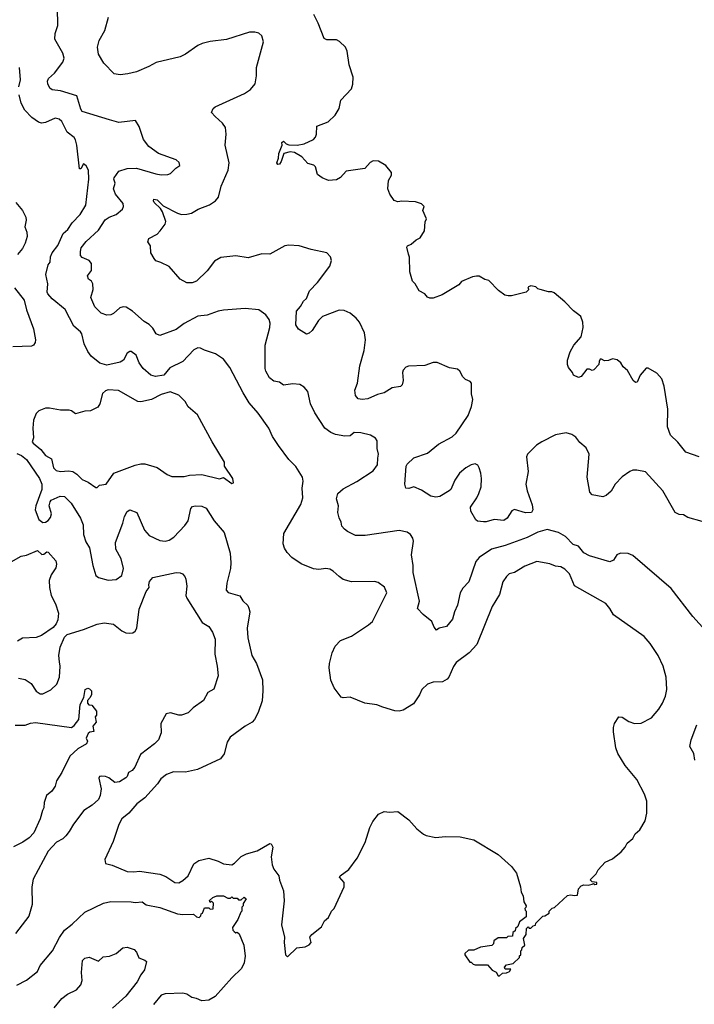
# Model space of a CAD drawing. Extents: x 1933546 to 2138868, y 524910 to 667279.
# Tile 446 of 466: x 2103695 to 2108657, y 594511 to 601748. Entities that reach past the tile are written whole.
import ezdxf

# ---------------------------------------------------------------- set-up
doc = ezdxf.new("R2010")
doc.units = 0

msp = doc.modelspace()

# ---------------------------------------------------------------- linework, layer by layer
at = {"layer": '0CON10XD'}
for points in [[(2106330, 598525), (2106334, 598555), (2106323.8, 598595), (2106323, 598653), (2106313, 598673), (2106273.9, 598693.9), (2106205, 598710), (2106156, 598714), (2106125, 598690), (2106086.1, 598686.1), (2106018.3, 598698.3), (2105983, 598713), (2105940, 598745), (2105865, 598857.5), (2105834, 598925), (2105813.8, 599015), (2105787.7, 599047.7), (2105755.6, 599065.6), (2105705, 599070), (2105635, 599060.6), (2105605, 599084.4), (2105565, 599091.8), (2105532.9, 599115), (2105505, 599163.8), (2105501.1, 599185), (2105501.3, 599355), (2105535.4, 599485), (2105536.8, 599516.8), (2105529.2, 599545), (2105505, 599578.8), (2105455, 599616.2), (2105353.9, 599626.1), (2105195, 599612.9), (2105154.6, 599605.4), (2105075, 599575.7), (2105005, 599569.4), (2104905.4, 599514.6), (2104845, 599470), (2104725, 599426.2), (2104697.9, 599437.9), (2104675, 599480.8), (2104647.6, 599507.6), (2104610.1, 599530.1), (2104525, 599605.8), (2104477.5, 599635), (2104455, 599638), (2104430.3, 599629.7), (2104385, 599588), (2104365, 599577.5), (2104335, 599576), (2104295, 599590.8), (2104247.4, 599637.4), (2104217.1, 599705), (2104234.2, 599765), (2104232, 599805), (2104222, 599825), (2104201.2, 599841.2), (2104193.1, 599865), (2104222, 599905), (2104222, 599955), (2104206.8, 599976.8), (2104155, 599999.5), (2104142.5, 600015), (2104141.2, 600045), (2104148.1, 600071.9), (2104183.9, 600116.1), (2104275, 600200.6), (2104324.3, 600275.7), (2104354.1, 600295.9), (2104404.5, 600315.5), (2104452, 600355), (2104459.2, 600375), (2104456.8, 600396.8), (2104400.6, 600465), (2104384.5, 600505), (2104397.7, 600545), (2104387.3, 600575), (2104389.5, 600585), (2104423.1, 600635), (2104485, 600652.9), (2104555, 600655.7), (2104695.7, 600614.3), (2104735, 600608), (2104785, 600610), (2104805, 600617.5), (2104843.6, 600656.4), (2104872.5, 600675), (2104868.3, 600698.3), (2104845, 600716.7), (2104715, 600763.8), (2104643.8, 600815), (2104605, 600866.7), (2104573.2, 600963.2), (2104546.2, 601006.2), (2104425, 600991.4), (2104355, 601011.1), (2104155, 601072.9), (2104145, 601088.8), (2104115, 601188.6), (2103995, 601225.5), (2103933, 601233), (2103917.5, 601245), (2103902.5, 601275), (2103900, 601295), (2103905.7, 601315), (2103950.6, 601355), (2104012.2, 601435), (2104022.7, 601465), (2104012.6, 601502.6), (2103954.1, 601604.1), (2103956.2, 601645), (2103975.9, 601705.9), (2103974, 601835)], [(2106515, 599171.2), (2106510, 599155), (2106516.4, 599095), (2106506.9, 599063.1), (2106495, 599050.8), (2106435, 599041.1), (2106375, 599005.6), (2106326.8, 598993.2), (2106255, 598962), (2106213.6, 598956.4), (2106185, 598960), (2106164.2, 598985), (2106160.8, 599025), (2106180, 599075), (2106195.6, 599204.4), (2106228.6, 599315), (2106239.2, 599395), (2106231.2, 599445), (2106194.3, 599524.3), (2106168.8, 599555), (2106125, 599591.4), (2106080.7, 599610.7), (2106045, 599613.8), (2105921.2, 599565), (2105892.6, 599537.4), (2105845, 599463.8), (2105825, 599443.3), (2105805, 599436.7), (2105745, 599472.5), (2105726.2, 599505), (2105731.8, 599605), (2105759.7, 599640.3), (2105781.3, 599678.7), (2105805, 599698.8), (2105826, 599755), (2105884.5, 599815), (2105975.8, 599935), (2105988.3, 599978.3), (2105980, 600005), (2105953.9, 600033.9), (2105837.7, 600057.7), (2105750, 600085), (2105675, 600091.4), (2105644.6, 600085.5), (2105535, 600023.8), (2105475, 600026), (2105375, 599996.7), (2105285, 600011.5), (2105175, 599998.5), (2105126.9, 599973.1), (2105075, 599900.8), (2104995, 599826.2), (2104963.6, 599813.6), (2104925, 599813.3), (2104875, 599841.2), (2104793.4, 599933.4), (2104733, 599963), (2104695.9, 599975.9), (2104683, 599993), (2104660, 600035), (2104655.9, 600085.9), (2104636.2, 600115), (2104645, 600138.8), (2104705, 600170), (2104728, 600195), (2104764, 600245), (2104768.6, 600265), (2104746.3, 600336.3), (2104730.5, 600360.5), (2104683.7, 600403.6), (2104678.2, 600415), (2104680.9, 600429.1), (2104705, 600424.6), (2104749.6, 600379.6), (2104855, 600325.6), (2104885, 600316.9), (2104925, 600317.5), (2104957.5, 600325), (2105006.7, 600355), (2105092, 600388), (2105134.5, 600415.5), (2105156.6, 600443.4), (2105177.5, 600525), (2105228.9, 600641.1), (2105234.6, 600695), (2105206.2, 600825), (2105213.3, 600905), (2105209.2, 600955), (2105187.2, 600987.2), (2105133.8, 601035), (2105106.7, 601065), (2105118.8, 601095), (2105132.1, 601107.9), (2105347.5, 601205), (2105392.5, 601235), (2105426.7, 601275), (2105436.2, 601335), (2105436.7, 601395), (2105487.5, 601585), (2105475, 601630), (2105455, 601647.5), (2105425, 601656.7), (2105385, 601655.7), (2105215, 601602.9), (2105095, 601587.5), (2105037.6, 601572.4), (2105005, 601558.1), (2104914.2, 601495), (2104875, 601475.6), (2104697.6, 601432.4), (2104645, 601402.9), (2104554.5, 601365.5), (2104490.9, 601349.1), (2104435, 601342.5), (2104389.3, 601349.3), (2104315, 601427.5), (2104273.8, 601495), (2104266.2, 601545), (2104280, 601595), (2104320.9, 601669.1), (2104348.8, 601765)], [(2108692.5, 598535), (2108595, 598567.9), (2108535, 598641.5), (2108480.5, 598695), (2108458.5, 598755), (2108461.5, 598885), (2108434.2, 599055), (2108418.3, 599108.3), (2108380.7, 599150.7), (2108317, 599187), (2108303, 599187), (2108257.5, 599135), (2108236.1, 599083.9), (2108225, 599080), (2108206.2, 599095), (2108165, 599170), (2108133.8, 599195), (2108116.2, 599225), (2108088.8, 599248.8), (2108056.1, 599256.1), (2108025, 599242), (2107995, 599240), (2107975, 599253.3), (2107965, 599253.3), (2107956.2, 599235), (2107955.7, 599214.3), (2107918, 599175), (2107905, 599169.2), (2107885, 599179.2), (2107865, 599179.2), (2107825.7, 599124.3), (2107805, 599118.8), (2107767.5, 599135), (2107761.2, 599155), (2107732.2, 599192.2), (2107723.5, 599213.5), (2107724.4, 599245.6), (2107743.9, 599306.1), (2107770, 599355), (2107823.9, 599416.1), (2107838.8, 599485), (2107838, 599525), (2107821.2, 599565), (2107808.3, 599578.3), (2107767.3, 599607.3), (2107705, 599673.3), (2107625, 599740), (2107608.3, 599748.3), (2107585, 599746.2), (2107523.6, 599763.6), (2107505, 599770), (2107490, 599785), (2107455, 599791.2), (2107437.5, 599785), (2107433.3, 599773.3), (2107440, 599765), (2107420, 599745), (2107313, 599717), (2107287, 599717), (2107263.9, 599723.9), (2107217, 599757), (2107145, 599830), (2107115, 599837.5), (2107075, 599862.5), (2107055, 599862.5), (2107025, 599856.7), (2106945.5, 599824.5), (2106925, 599799.2), (2106802.5, 599725), (2106735, 599700), (2106710.7, 599700.7), (2106695, 599707.5), (2106675, 599732.5), (2106633.6, 599753.6), (2106602.5, 599805), (2106583.3, 599825), (2106564.2, 599895), (2106561.2, 600001.2), (2106554, 600025), (2106542.5, 600075), (2106546.7, 600085), (2106575, 600097.5), (2106611.1, 600128.9), (2106640, 600145), (2106672.5, 600195), (2106678.3, 600261.7), (2106687.5, 600285), (2106660, 600345), (2106670, 600375), (2106650, 600395), (2106605, 600410), (2106505, 600414.2), (2106475, 600408), (2106448.8, 600418.8), (2106416.2, 600465), (2106403.3, 600505), (2106407.5, 600565), (2106430, 600605), (2106430, 600625), (2106386.7, 600675), (2106335, 600708), (2106295, 600710), (2106273, 600697), (2106232.5, 600655), (2106095.8, 600634.2), (2106055, 600588.8), (2106025, 600570), (2105965, 600566.7), (2105920, 600585), (2105885, 600610), (2105870, 600665), (2105859.3, 600679.3), (2105815, 600690), (2105769.3, 600739.3), (2105715, 600772.5), (2105685, 600776), (2105636.7, 600765), (2105617.5, 600705), (2105605, 600686.2), (2105592.8, 600682.8), (2105586.9, 600695), (2105599.4, 600730.6), (2105601.2, 600765), (2105625.6, 600825.6), (2105623.1, 600845), (2105635, 600853.8), (2105654, 600835), (2105675, 600827.5), (2105735, 600825.4), (2105786.7, 600835), (2105855, 600866.7), (2105871.2, 600885), (2105878.8, 600905), (2105880, 600965), (2105963.2, 600996.8), (2106016, 601045), (2106044.2, 601095), (2106056, 601155), (2106135, 601238.8), (2106145.4, 601274.7), (2106146.9, 601325), (2106117.3, 601415), (2106102.9, 601515), (2106091.5, 601545), (2106047, 601587), (2106025, 601599.1), (2105955, 601599.4), (2105935, 601610), (2105890.9, 601720.9), (2105857.8, 601785)], [(2103689.5, 601255), (2103700.7, 601305), (2103694.4, 601395)], [(2106825, 595744.4), (2106935, 595740.8), (2107035, 595719.2), (2107215, 595611.2), (2107313.3, 595525), (2107348, 595475), (2107377.5, 595375), (2107382.5, 595335), (2107397, 595307), (2107403, 595263), (2107420, 595235), (2107418.3, 595221.7), (2107410, 595215), (2107411.7, 595201.7), (2107420, 595195), (2107420, 595155), (2107371.7, 595118.3), (2107358.3, 595081.7), (2107341.7, 595068.3), (2107338.3, 595051.7), (2107321.7, 595038.3), (2107318.3, 595011.7), (2107285, 595010), (2107275, 595000), (2107215, 595000), (2107181.7, 594978.3), (2107180, 594955), (2107167, 594943), (2107085, 594930), (2107035, 594910), (2106995, 594910), (2106970, 594885), (2106970, 594875), (2107005, 594820), (2107015, 594820), (2107030, 594805), (2107045, 594800), (2107135, 594800), (2107170.7, 594760.7), (2107198.3, 594748.3), (2107215, 594720), (2107225, 594720), (2107245, 594740), (2107275, 594742.5), (2107297, 594753), (2107308.3, 594768.3), (2107265, 594770), (2107260, 594785), (2107275, 594800), (2107325, 594810), (2107370, 594855), (2107371.7, 594868.3), (2107380, 594875), (2107380, 594905), (2107388.3, 594911.7), (2107391.7, 594928.3), (2107410, 594945), (2107400, 594995), (2107420, 595025), (2107421.7, 595068.3), (2107435, 595080), (2107441.7, 595071.7), (2107455, 595070), (2107471.7, 595088.3), (2107488.3, 595091.7), (2107491.7, 595108.3), (2107541.7, 595158.3), (2107558.3, 595161.7), (2107588.3, 595181.7), (2107590, 595195), (2107611.7, 595218.3), (2107628.3, 595221.7), (2107725, 595310), (2107745, 595316.7), (2107775, 595310), (2107796.4, 595313.6), (2107805, 595360), (2107825, 595382.5), (2107845, 595390), (2107875, 595387.5), (2107906.4, 595393.6), (2107915, 595400), (2107925, 595392.5), (2107940, 595395), (2107940, 595405), (2107905, 595410), (2107890, 595425), (2107935, 595470), (2107950.7, 595499.3), (2108000, 595555), (2108055, 595580), (2108119.3, 595630.7), (2108147.5, 595665), (2108163.6, 595696.4), (2108205, 595730), (2108222.5, 595765), (2108256.4, 595793.6), (2108295, 595860), (2108306.7, 595915), (2108307.5, 596005), (2108290, 596055), (2108235, 596162.5), (2108147, 596267), (2108093.2, 596353.2), (2108080, 596395), (2108063.5, 596513.5), (2108061.9, 596545), (2108070.8, 596575), (2108102.5, 596625), (2108125, 596622), (2108175, 596589.2), (2108215.7, 596575.7), (2108265, 596577.5), (2108342.4, 596617.6), (2108395, 596680), (2108423.8, 596725), (2108443.8, 596775), (2108453.8, 596825), (2108450, 596915), (2108428, 596995), (2108390, 597075), (2108333, 597163), (2108288.8, 597215), (2108062.6, 597372.6), (2108035, 597420), (2108005, 597456), (2107775, 597586), (2107738.2, 597675), (2107705, 597708.1), (2107675, 597726.9), (2107635, 597731.1), (2107595, 597748), (2107497.5, 597765), (2107409.1, 597730.9), (2107335, 597685.8), (2107295, 597674), (2107275, 597654.2), (2107249.4, 597615), (2107225, 597523.8), (2107170.8, 597435), (2107057.5, 597155), (2107000.8, 597095), (2106905, 597022.9), (2106885.4, 596994.6), (2106850.8, 596915), (2106838.8, 596901.2), (2106805, 596881.9), (2106735, 596878.2), (2106695, 596863.3), (2106653.1, 596825), (2106634.5, 596785), (2106591.2, 596718.8), (2106515, 596671.9), (2106485.5, 596664.5), (2106455, 596666.9), (2106365, 596695.8), (2106321.7, 596711.7), (2106232.5, 596725), (2106125, 596768.9), (2106075, 596764.3), (2106058.8, 596768.8), (2106007.2, 596837.2), (2105982.8, 596892.8), (2105972.1, 596985), (2105974.6, 597015.3), (2105993.6, 597095), (2106015, 597143.8), (2106055, 597186), (2106135, 597215.8), (2106260.6, 597299.4), (2106290, 597325), (2106396, 597535), (2106377.7, 597577.7), (2106332.1, 597612.1), (2106305, 597619.2), (2106135.5, 597615.5), (2106075, 597633.1), (2106044.4, 597654.4), (2106000, 597695), (2105975, 597708), (2105946.7, 597713.3), (2105895, 597707.5), (2105855, 597711.4), (2105765, 597748.6), (2105695.4, 597795.4), (2105661.5, 597831.5), (2105642.7, 597862.7), (2105632.9, 597895), (2105637.7, 597972.3), (2105761.9, 598185), (2105776.9, 598233.1), (2105772.2, 598305), (2105780, 598355), (2105774.2, 598384.2), (2105725, 598463.3), (2105675.6, 598515.6), (2105597.8, 598617.8), (2105554.3, 598685), (2105528, 598745), (2105448, 598855), (2105382.1, 598932.1), (2105338.8, 599005), (2105241.2, 599191.2), (2105193.2, 599253.2), (2105135, 599292.5), (2105055, 599317.5), (2105025, 599333.5), (2105005, 599335.6), (2104975, 599321.4), (2104895, 599235.6), (2104800.4, 599189.6), (2104755, 599135.7), (2104695, 599124.6), (2104659.2, 599135), (2104603.1, 599183.1), (2104574.1, 599225), (2104552.6, 599282.6), (2104515, 599309.2), (2104505, 599310), (2104485, 599296.9), (2104457.9, 599245), (2104435, 599230.3), (2104335, 599208.7), (2104285, 599223.6), (2104221.5, 599275), (2104195, 599308.6), (2104168.5, 599365), (2104152.3, 599437.7), (2104143, 599453), (2104093.5, 599495), (2104028.3, 599618.3), (2103934.2, 599695), (2103902.2, 599732.2), (2103897.5, 599745), (2103901.8, 599805), (2103886.9, 599875), (2103903.8, 599945), (2103918, 599965), (2103921.5, 600005), (2103932.9, 600035), (2103975, 600088.8), (2104015, 600175.8), (2104048.9, 600205), (2104080.8, 600255), (2104139.6, 600315), (2104180.4, 600385), (2104204.6, 600575), (2104202, 600642), (2104185, 600672.5), (2104165, 600687.5), (2104145, 600652.5), (2104135, 600652.5), (2104115.2, 600825), (2104105.5, 600865), (2104095, 600881.1), (2104045, 600920.4), (2104005, 600998.1), (2103985, 601016.7), (2103955, 601022.9), (2103885, 600990.9), (2103855, 600987.8), (2103834, 600994), (2103785, 601027.9), (2103732.1, 601082.1), (2103704.7, 601135), (2103692.3, 601195)], [(2103666.7, 600405), (2103715.4, 600345), (2103740.9, 600295), (2103742.8, 600275), (2103732.9, 600225), (2103746.7, 600185), (2103748.8, 600155), (2103735, 600105.8), (2103714.8, 600065.2), (2103678, 600022)], [(2103655.8, 599775.8), (2103728, 599685), (2103746.2, 599615), (2103795.6, 599475.6), (2103810, 599395), (2103808, 599375), (2103795.7, 599354.3), (2103782.3, 599347.7), (2103645, 599342.2)], [(2108715, 598060), (2108608.3, 598088.3), (2108577.3, 598107.3), (2108545, 598111.2), (2108515.8, 598125.8), (2108425, 598283.8), (2108297.5, 598425), (2108235, 598436.2), (2108205, 598436.2), (2108182.3, 598427.7), (2108125, 598386.7), (2108075, 598333.3), (2108045, 598283.3), (2108008.8, 598251.2), (2107985, 598240), (2107905, 598254.4), (2107888.6, 598275), (2107868, 598385), (2107883.6, 598553.6), (2107861.7, 598601.7), (2107815, 598640), (2107785, 598680), (2107755, 598698.8), (2107715, 598711.2), (2107635, 598697.5), (2107535.7, 598644.3), (2107495, 598621.2), (2107429.2, 598555), (2107422.2, 598535), (2107433.8, 598426.2), (2107416.7, 598335), (2107426.9, 598285), (2107465, 598182.5), (2107469.4, 598145), (2107460, 598125), (2107415, 598122.3), (2107335, 598147.1), (2107315, 598138), (2107280.6, 598085), (2107255, 598066.7), (2107185, 598073.5), (2107125, 598055.8), (2107105.8, 598055.8), (2107062, 598062), (2107050.4, 598070.5), (2107012.5, 598135), (2107010, 598165), (2107056.4, 598233.6), (2107070.8, 598265), (2107089.2, 598315), (2107090.8, 598375), (2107087.5, 598415), (2107074, 598455), (2107063.9, 598473.9), (2107045, 598483.8), (2107015, 598475.8), (2106976.2, 598455), (2106930, 598415), (2106895, 598363.3), (2106866, 598295), (2106854.2, 598285.8), (2106785, 598242), (2106755, 598237.1), (2106720, 598245), (2106649.2, 598289.2), (2106595, 598313.3), (2106557.3, 598302.7), (2106535, 598304), (2106528.8, 598335), (2106537.1, 598465), (2106545, 598480), (2106595, 598528), (2106695, 598561.4), (2106775, 598626.9), (2106875, 598680.6), (2106905, 598707.5), (2106992.3, 598837.7), (2107018.8, 598905), (2107026.7, 598955), (2107017, 598997), (2107017.5, 599075), (2107009.3, 599089.3), (2106975, 599102.5), (2106955, 599122.5), (2106933.3, 599165), (2106915, 599180), (2106855, 599188.8), (2106765, 599228.8), (2106735, 599228), (2106673.6, 599206.4), (2106555, 599201.9), (2106535, 599192.9), (2106515, 599171.2)], [(2104265, 598310), (2104283, 598327), (2104330, 598335), (2104386.4, 598413.6), (2104545, 598473.3), (2104586.4, 598483.6), (2104615, 598483.8), (2104705.8, 598455.8), (2104780, 598405), (2104815, 598390), (2104905, 598390), (2104945, 598400), (2105035, 598404.3), (2105165, 598373.8), (2105195, 598382.5), (2105255, 598337.5), (2105267, 598343), (2105262.5, 598375), (2105202.5, 598465), (2105202.5, 598495), (2105111.2, 598645), (2105002.3, 598842.3), (2104935, 598902.5), (2104911.7, 598941.7), (2104865, 598986.7), (2104801.7, 599011.7), (2104736.1, 598993.9), (2104665, 598956.7), (2104585, 598940), (2104565, 598941.2), (2104421.7, 599021.7), (2104345, 599027.5), (2104325, 599020), (2104305, 599000), (2104283.3, 598925), (2104269.3, 598900.7), (2104216.4, 598873.6), (2104175, 598870), (2104105, 598851.2), (2104075, 598873.3), (2104058.3, 598878.3), (2103995, 598876.7), (2103915, 598892.5), (2103885, 598892.5), (2103835, 598872.5), (2103816.4, 598853.6), (2103796.4, 598803.6), (2103792, 598745), (2103796, 598675), (2103787.5, 598645), (2103793.3, 598635), (2103849.3, 598589.3), (2103885, 598545.7), (2103929.4, 598519.4), (2103944.6, 598455), (2103962.5, 598435), (2103994.3, 598425.7), (2104055, 598432.5), (2104086, 598426), (2104116.1, 598406.1), (2104155, 598367.1), (2104199.4, 598349.4), (2104255, 598310), (2104265, 598310)], [(2103675, 598558.8), (2103707.1, 598545), (2103744.3, 598515), (2103840.5, 598375), (2103858.5, 598335), (2103858.1, 598295), (2103814, 598175), (2103808.8, 598145), (2103834.6, 598074.6), (2103865, 598052.9), (2103885, 598054.5), (2103905, 598066.7), (2103921.7, 598088.3), (2103928.8, 598115), (2103910.8, 598175), (2103918.8, 598205), (2103927.5, 598215), (2103992.5, 598245), (2104025, 598244.2), (2104073.8, 598195), (2104143.4, 598083.4), (2104160.6, 598035), (2104164.6, 597964.6), (2104180.4, 597910.4), (2104209.1, 597865), (2104231.9, 597735), (2104255, 597663.3), (2104275, 597648.8), (2104345, 597628.8), (2104405, 597633.3), (2104445, 597662.5), (2104459.4, 597715), (2104441.8, 597785), (2104401.8, 597855), (2104400, 597905), (2104453, 598047), (2104465, 598096.2), (2104485, 598132), (2104505, 598144), (2104555.5, 598125.5), (2104613.8, 597995), (2104647.4, 597957.4), (2104725, 597919.6), (2104765, 597914.6), (2104795, 597923.1), (2104828.9, 597945), (2104910.2, 598029.8), (2104934.6, 598065.4), (2104952.5, 598155), (2104965, 598168.6), (2104984.5, 598175.5), (2105035, 598172.2), (2105066.2, 598156.2), (2105125.6, 598065), (2105199.3, 597979.3), (2105244.1, 597825.9), (2105249.1, 597755), (2105246.1, 597715), (2105218.5, 597605), (2105214.6, 597554.6), (2105227.8, 597537.8), (2105315, 597512), (2105335.8, 597475.8), (2105371.9, 597441.9), (2105381.3, 597421.3), (2105386.5, 597395), (2105367.2, 597275), (2105373.1, 597205), (2105403.5, 597073.5), (2105436, 597015), (2105480.8, 596895), (2105484.2, 596814.2), (2105477.5, 596742.5), (2105448.6, 596655), (2105422.5, 596605), (2105404.2, 596585), (2105352.5, 596555), (2105244, 596475), (2105221.3, 596438.7), (2105197.8, 596352.2), (2105172.9, 596315), (2105003.2, 596236.8), (2104915, 596215.9), (2104825, 596220.6), (2104775, 596200), (2104732, 596168), (2104707.9, 596132.1), (2104615, 596028.6), (2104556, 595985), (2104498.8, 595915), (2104445, 595873.3), (2104425, 595832.5), (2104381.7, 595708.3), (2104321.2, 595575), (2104326.7, 595546.7), (2104375, 595532.9), (2104485, 595486.2), (2104535, 595484), (2104575, 595490), (2104725, 595466.7), (2104769.2, 595449.2), (2104835, 595406.2), (2104866.1, 595403.9), (2104895, 595420), (2104933.7, 595456.3), (2104975, 595543.3), (2105012.1, 595567.9), (2105085, 595585.6), (2105153.5, 595563.5), (2105195, 595543.1), (2105255, 595537.1), (2105275, 595548.6), (2105325, 595597.5), (2105363.9, 595616.1), (2105441.7, 595638.3), (2105535, 595694), (2105545, 595691.2), (2105556.4, 595665), (2105545.4, 595595), (2105551.3, 595535), (2105563.8, 595505), (2105600, 595455), (2105605, 595423.8), (2105634.6, 595344.6), (2105640.9, 595270.9), (2105620, 595095), (2105643.3, 595005), (2105641.2, 594965), (2105650, 594875), (2105665, 594860), (2105733, 594927), (2105795, 594932.5), (2105823, 594947), (2105837.5, 594965), (2105830, 595005), (2105842.5, 595025), (2105915, 595080), (2105937.5, 595125), (2105965, 595150), (2105987.5, 595195), (2106007.5, 595215), (2106082.5, 595375), (2106082.5, 595405), (2106047.5, 595445), (2106052.5, 595455), (2106115, 595502.5), (2106176.1, 595583.9), (2106235, 595700), (2106269.3, 595810.7), (2106292.5, 595855), (2106335, 595907.5), (2106375, 595927.5), (2106415, 595922.5), (2106475, 595927.5), (2106555.9, 595865.9), (2106615, 595800), (2106665, 595761.2), (2106685, 595751.2), (2106755, 595738), (2106825, 595744.4)], [(2108738.8, 597258.8), (2108645, 597361.2), (2108486.6, 597566.6), (2108205, 597808.8), (2108170, 597825), (2108115, 597827.5), (2108088, 597815), (2108063.3, 597775), (2108035, 597762), (2107885, 597808), (2107845, 597828), (2107805, 597879.2), (2107765, 597890.8), (2107709.4, 597949.4), (2107657.7, 597977.7), (2107575, 598000), (2107505, 597980.5), (2107427.6, 597942.4), (2107265, 597883.3), (2107165, 597855.6), (2107074.4, 597795), (2107050, 597765), (2106998.6, 597615), (2106955, 597569.2), (2106935.5, 597535), (2106916.1, 597445), (2106892.9, 597395), (2106878.8, 597341.2), (2106835, 597286.9), (2106780, 597275), (2106761.7, 597261.7), (2106743, 597283), (2106726.2, 597325), (2106662.5, 597375), (2106620.2, 597420.2), (2106636.7, 597475), (2106589.1, 597685), (2106589.1, 597735), (2106577.3, 597815), (2106592, 597915), (2106587.3, 597937.3), (2106570, 597965), (2106545, 597981.2), (2106485, 597993.8), (2106235, 597956.9), (2106165, 597957.5), (2106105.6, 597985.6), (2106082.9, 598002.9), (2106063.3, 598025), (2106059.2, 598055), (2106045, 598087.5), (2106035.8, 598125), (2106040, 598175), (2106024.2, 598225), (2106035, 598264), (2106075, 598298.6), (2106175, 598353.1), (2106295, 598432), (2106326, 598475), (2106330, 598525)], [(2103615, 597753.3), (2103705, 597804.3), (2103745, 597812.9), (2103825, 597847.5), (2103857, 597817), (2103871.3, 597818.7), (2103895, 597836.2), (2103905, 597834), (2103959.7, 597769.7), (2103966, 597745), (2103961.3, 597718.7), (2103927.5, 597667.5), (2103912.2, 597625), (2103913.1, 597575), (2103927.5, 597515), (2103958, 597455), (2103979.5, 597385), (2103975, 597337.5), (2103962.2, 597307.8), (2103940.4, 597279.6), (2103855, 597221.1), (2103815, 597207.8), (2103715, 597202.2), (2103679.8, 597180.2)], [(2103685, 596908.5), (2103735, 596898.6), (2103778.9, 596868.9), (2103815, 596813.3), (2103845, 596793.3), (2103865, 596792), (2103925, 596822.2), (2103969.2, 596865), (2103986.8, 596915), (2103992, 596995), (2103987.3, 597027.3), (2103982.9, 597075), (2103993.1, 597135), (2104025, 597208.8), (2104045, 597230), (2104165, 597265.6), (2104265, 597304.2), (2104316.1, 597313.9), (2104385, 597306), (2104445, 597256.2), (2104475, 597242), (2104505, 597238), (2104527.7, 597242.3), (2104545, 597253.3), (2104555.7, 597275), (2104573.8, 597416.2), (2104625.7, 597545), (2104646.2, 597573.8), (2104644, 597595), (2104650.9, 597619.1), (2104675, 597648), (2104845, 597684), (2104875, 597683.3), (2104892.5, 597675), (2104910, 597655), (2104916, 597635), (2104923.8, 597585), (2104918, 597515), (2104924, 597495), (2105036.8, 597316.8), (2105085, 597287.5), (2105113.3, 597245), (2105133.8, 597195), (2105130, 597085), (2105148.1, 596995), (2105154.1, 596925.9), (2105122.2, 596827.8), (2105078.3, 596801.7), (2105046.3, 596743.7), (2104971.1, 596688.9), (2104935, 596654), (2104885, 596636), (2104865, 596636), (2104803.6, 596653.6), (2104771.2, 596645), (2104733.3, 596575), (2104736.2, 596505), (2104715.7, 596455), (2104687.1, 596425), (2104584, 596346), (2104542.5, 596255), (2104521.7, 596228.3), (2104494, 596215), (2104484.2, 596185.8), (2104475, 596176.2), (2104430, 596145), (2104395, 596140), (2104350, 596175), (2104325, 596185.6), (2104298, 596188), (2104282.5, 596185), (2104276.4, 596173.6), (2104293.3, 596095), (2104287.1, 596045), (2104275, 596015.8), (2104229.2, 595975), (2104165.5, 595934.5), (2104090, 595835), (2104059.7, 595780.3), (2104035, 595750), (2104013, 595727), (2103965, 595702), (2103905, 595635.7), (2103795, 595431.2), (2103784.2, 595375), (2103787.1, 595245), (2103761.7, 595158.3), (2103665, 595031.2)], [(2103661.8, 596561.8), (2103735, 596562.2), (2103775, 596577.9), (2103811.1, 596581.1), (2104075.3, 596544.7), (2104095, 596560), (2104128.9, 596605), (2104140.4, 596715), (2104166.2, 596765), (2104175.6, 596824.4), (2104195, 596834.4), (2104209.6, 596829.6), (2104224.2, 596815), (2104222, 596788), (2104213.8, 596766.2), (2104193.3, 596745), (2104193.3, 596725), (2104203, 596713), (2104225, 596710), (2104260, 596665), (2104260, 596635), (2104250, 596625), (2104257.5, 596585), (2104232.5, 596555), (2104240, 596515), (2104210, 596510), (2104199.3, 596500.7), (2104183.6, 596466.4), (2104193.3, 596445), (2104186.7, 596425), (2104122.1, 596387.9), (2104063.1, 596335), (2104004.5, 596215.5), (2103965.5, 596154.5), (2103955.6, 596114.4), (2103932.5, 596077.5), (2103892.9, 596045), (2103876, 595995), (2103873.1, 595955), (2103863.5, 595935), (2103844.6, 595875), (2103799.3, 595770.7), (2103765, 595735.6), (2103718.1, 595701.9), (2103650.6, 595669.4)], [(2108660, 596305), (2108653.8, 596353.8), (2108623.3, 596405), (2108634, 596455), (2108676, 596565)], [(2103675, 594652.5), (2103745, 594687.5), (2103825, 594752.5), (2103846.7, 594795), (2103935.7, 594904.3), (2103988.2, 595001.8), (2104025, 595055.8), (2104081.1, 595098.9), (2104175, 595189.1), (2104312.5, 595255), (2104365, 595265.6), (2104515, 595264.4), (2104545, 595258.5), (2104595, 595262.9), (2104625, 595242.9), (2104725, 595223.3), (2104856, 595176), (2104895, 595170.4), (2104974.3, 595174.3), (2104995, 595154.2), (2105015, 595150), (2105028.3, 595161.7), (2105030, 595175), (2105038.3, 595181.7), (2105055, 595220), (2105085, 595220), (2105095, 595210), (2105118.3, 595211.7), (2105120, 595255), (2105105, 595270), (2105095, 595260), (2105090, 595275), (2105115, 595296.7), (2105145, 595307.5), (2105195, 595307.5), (2105225, 595290), (2105245, 595290), (2105255, 595300), (2105265, 595290), (2105295, 595290), (2105305, 595280), (2105325, 595280), (2105345, 595297.5), (2105360, 595285), (2105338.3, 595251.7), (2105337.5, 595235), (2105330, 595225), (2105330, 595195), (2105321.7, 595188.3), (2105300, 595135), (2105260, 595075), (2105262.5, 595055), (2105272.5, 595045), (2105285, 595037.5), (2105295, 595040), (2105308, 595028), (2105343.3, 594945), (2105354.5, 594864.4), (2105346.7, 594815), (2105327.1, 594775), (2105255, 594706.2), (2105132.2, 594567.8), (2105085, 594540.5), (2105035, 594536.5), (2104995, 594554.5), (2104960.5, 594560.5), (2104925, 594584.6), (2104895, 594592.9), (2104765, 594588.5), (2104735, 594578.5), (2104679.4, 594510.6)], [(2103947.5, 594485), (2104005, 594552.9), (2104046.2, 594585), (2104113.8, 594616.2), (2104144.3, 594655), (2104154.3, 594685), (2104149.2, 594745), (2104156.4, 594833.6), (2104175, 594850), (2104205, 594857.5), (2104275, 594828.8), (2104309.4, 594860.6), (2104355, 594866), (2104405, 594884), (2104454.3, 594925.7), (2104485, 594931.2), (2104537.5, 594915), (2104553.8, 594895), (2104571.7, 594851.7), (2104616, 594836), (2104627.5, 594825), (2104613.8, 594765), (2104585, 594726.7), (2104558.6, 594675), (2104475, 594570.8), (2104378, 594482)]]:
    msp.add_lwpolyline(points, dxfattribs=at)

doc.saveas('drawing.dxf')
